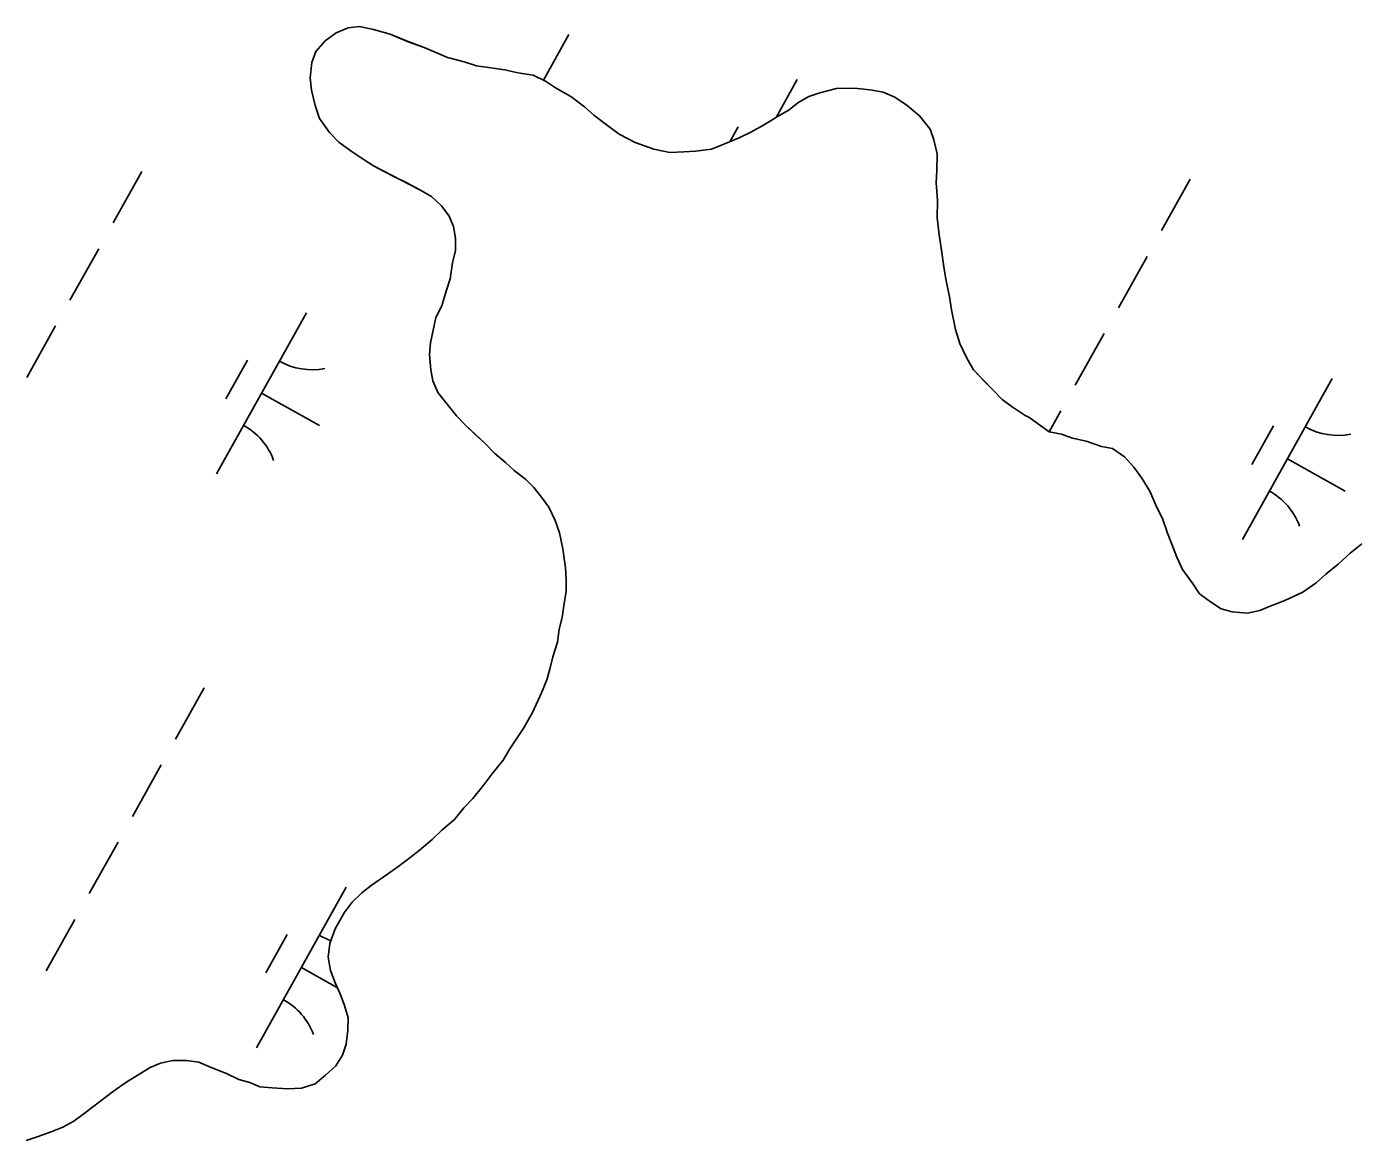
# Model space of a CAD drawing. Extents: x 3923531 to 3943530, y 207391 to 229799.
# Drawn here: x 3932213.3 to 3932573.7, y 212171.2 to 212473.3 of the extents above; entities that cross this region are included whole.
import ezdxf

# ---------------------------------------------------------------- set-up
doc = ezdxf.new("R2010")
doc.units = 0
doc.layers.add('V-TOPO-SHOR', color=7, linetype='Continuous')
doc.layers.add('V-WETL-SWMP', color=7, linetype='Continuous')

msp = doc.modelspace()

# ---------------------------------------------------------------- linework, layer by layer
at = {"layer": 'V-TOPO-SHOR'}
for points in [[(3932300.56, 212204.39), (3932299.61, 212207.76), (3932298.46, 212210.93), (3932297.1, 212213.91), (3932295.76, 212217.29), (3932295.2, 212220.85), (3932295.64, 212224.6), (3932297.07, 212228.53), (3932299.49, 212232.86), (3932301.69, 212235.8), (3932304.29, 212238.34), (3932306.88, 212240.28), (3932311.26, 212243.4), (3932314.05, 212245.34), (3932316.64, 212247.29), (3932319.83, 212249.83), (3932323.42, 212252.75), (3932326.02, 212255.29), (3932329.41, 212258.22), (3932332.01, 212261.35), (3932334.41, 212263.9), (3932337.42, 212267.62), (3932339.62, 212270.56), (3932342.63, 212274.28), (3932344.44, 212277.42), (3932346.45, 212280.36), (3932348.26, 212283.11), (3932350.68, 212287.43), (3932353.11, 212292.54), (3932354.53, 212296.08), (3932355.35, 212299.04), (3932356.18, 212302.39), (3932357.41, 212306.33), (3932357.85, 212309.88), (3932358.67, 212313.04), (3932359.1, 212316.19), (3932359.73, 212320.14), (3932359.77, 212323.3), (3932359.61, 212326.46), (3932358.87, 212331.61), (3932357.93, 212335.97), (3932356.78, 212339.34), (3932355.04, 212342.92), (3932353.1, 212345.7), (3932350.95, 212348.3), (3932348.81, 212350.49), (3932345.67, 212352.9), (3932343.32, 212355.1), (3932340.38, 212357.51), (3932337.65, 212360.3), (3932335.11, 212362.7), (3932332.37, 212365.3), (3932330.02, 212367.7), (3932327.49, 212370.89), (3932324.95, 212374.08), (3932323.6, 212377.25), (3932323.04, 212380.22), (3932322.7, 212384.38), (3932322.93, 212387.54), (3932323.55, 212390.5), (3932324.39, 212394.44), (3932326, 212397.58), (3932327.23, 212401.52), (3932328.26, 212404.87), (3932328.9, 212409.21), (3932329.73, 212412.56), (3932329.76, 212415.92), (3932329.2, 212419.09), (3932328.05, 212421.87), (3932325.9, 212424.66), (3932323.17, 212427.26), (3932320.02, 212429.07), (3932316.49, 212430.89), (3932313.34, 212432.51), (3932310.2, 212434.12), (3932307.45, 212435.54), (3932304.9, 212437.14), (3932301.37, 212439.55), (3932298.03, 212441.96), (3932295.49, 212444.56), (3932292.77, 212448.35), (3932291.62, 212451.91), (3932290.68, 212456.08), (3932290.32, 212459.44), (3932290.76, 212463.58), (3932291.78, 212466.54), (3932294.38, 212469.47), (3932297.37, 212471.61), (3932300.55, 212472.96), (3932303.71, 212473.32), (3932307.46, 212472.49), (3932311.99, 212471.26), (3932316.91, 212469.22), (3932321.24, 212467.6), (3932327.53, 212464.96), (3932332.07, 212463.72), (3932335.42, 212462.7), (3932339.95, 212462.05), (3932343.11, 212461.62), (3932346.66, 212460.8), (3932350.8, 212460.16)], [(3932350.8, 212460.16), (3932354.14, 212458.54), (3932356.89, 212456.73), (3932361.02, 212454.31), (3932364.74, 212451.51), (3932367.28, 212449.3), (3932371.01, 212446.49), (3932374.14, 212444.09), (3932378.47, 212441.87), (3932383.58, 212440.03), (3932387.92, 212439.19), (3932391.68, 212439.35), (3932394.84, 212439.51), (3932399.2, 212440.06), (3932402.57, 212441.4), (3932406.74, 212443.14), (3932409.92, 212444.68), (3932413.3, 212446.62), (3932416.88, 212448.76), (3932420.26, 212450.7), (3932422.66, 212452.65), (3932425.64, 212454.39), (3932428.61, 212455.35), (3932433.17, 212456.48), (3932437.92, 212456.63), (3932442.26, 212456.19), (3932445.81, 212455.55), (3932448.96, 212454.14), (3932452.29, 212451.92), (3932455.62, 212449.12), (3932458.55, 212445.53), (3932459.5, 212442.56), (3932460.45, 212438.79), (3932460.4, 212434.25), (3932460.16, 212430.89), (3932460.51, 212426.14), (3932460.45, 212421.4), (3932461, 212416.85), (3932461.55, 212413.29), (3932462.28, 212408.14), (3932462.84, 212404.77), (3932463.77, 212400.02), (3932464.33, 212396.46), (3932465.46, 212391.11), (3932466.6, 212387.34), (3932468.53, 212383.37), (3932470.28, 212380.18), (3932473.4, 212376.99), (3932475.75, 212374.59), (3932478.1, 212372.19), (3932480.84, 212370.19), (3932484.37, 212367.78), (3932485.35, 212367.37), (3932490.84, 212363.36), (3932494.2, 212362.73), (3932497.15, 212361.71), (3932500.9, 212360.88), (3932505.03, 212359.45), (3932507.99, 212358.82), (3932511.32, 212356.61), (3932513.86, 212353.82), (3932516, 212350.83), (3932518.14, 212347.25), (3932520.06, 212342.88), (3932521.61, 212339.9), (3932522.95, 212335.93), (3932524.1, 212332.95), (3932525.45, 212329.38), (3932526.99, 212326), (3932529.91, 212322.02), (3932531.67, 212319.43), (3932534.6, 212317.23), (3932537.55, 212315.41), (3932540.5, 212314.59), (3932544.65, 212314.15), (3932548.02, 212314.9), (3932550.8, 212316.06), (3932554.77, 212317.6), (3932559.73, 212319.91), (3932563.32, 212322.44), (3932565.91, 212324.79), (3932569.3, 212327.52), (3932572.5, 212330.45), (3932575.69, 212332.98)], [(3932213.23, 212171.16), (3932216.21, 212172.11), (3932219.98, 212173.45), (3932223.16, 212174.8), (3932226.14, 212176.35), (3932229.32, 212178.69), (3932233.11, 212181.61), (3932236.9, 212184.53), (3932240.29, 212186.87), (3932244.07, 212189.2), (3932246.85, 212190.95), (3932249.63, 212192.1), (3932253, 212192.85), (3932256.75, 212192.81), (3932260.11, 212192.38), (3932263.45, 212190.96), (3932267.58, 212189.33), (3932270.93, 212187.72), (3932273.88, 212186.89), (3932276.64, 212185.68), (3932279.99, 212185.44), (3932284.14, 212185.2), (3932287.9, 212185.36), (3932291.66, 212186.5), (3932294.46, 212188.84), (3932297.25, 212191.38), (3932299.06, 212194.32), (3932300.08, 212197.28), (3932300.52, 212201.03), (3932300.56, 212204.39)]]:
    msp.add_lwpolyline(points, dxfattribs=at)
at = {"layer": 'V-WETL-SWMP'}
for p, q in [((3932294.38, 212469.47), (3932297.37, 212471.61)), ((3932297.37, 212471.61), (3932300.55, 212472.96)), ((3932300.55, 212472.96), (3932303.71, 212473.32)), ((3932303.71, 212473.32), (3932307.46, 212472.49)), ((3932307.46, 212472.49), (3932311.99, 212471.26)), ((3932311.99, 212471.26), (3932316.91, 212469.23)), ((3932360.52, 212471.16), (3932353.61, 212458.8)), ((3932290.76, 212463.58), (3932291.78, 212466.54)), ((3932291.78, 212466.54), (3932294.38, 212469.47)), ((3932316.91, 212469.23), (3932321.24, 212467.6)), ((3932321.24, 212467.6), (3932327.54, 212464.96)), ((3932290.32, 212459.44), (3932290.76, 212463.58)), ((3932327.54, 212464.96), (3932332.07, 212463.72)), ((3932332.07, 212463.72), (3932335.42, 212462.7)), ((3932335.42, 212462.7), (3932339.95, 212462.05)), ((3932290.68, 212456.07), (3932290.32, 212459.44)), ((3932339.95, 212462.05), (3932343.11, 212461.62)), ((3932343.11, 212461.62), (3932346.66, 212460.8)), ((3932346.66, 212460.8), (3932350.8, 212460.16)), ((3932350.8, 212460.16), (3932354.14, 212458.54)), ((3932291.62, 212451.91), (3932290.68, 212456.07)), ((3932354.14, 212458.54), (3932356.89, 212456.73)), ((3932356.89, 212456.73), (3932361.01, 212454.31)), ((3932422.48, 212458.97), (3932416.72, 212448.66)), ((3932428.61, 212455.35), (3932433.17, 212456.48)), ((3932433.17, 212456.48), (3932437.92, 212456.63)), ((3932437.92, 212456.63), (3932442.26, 212456.19)), ((3932442.26, 212456.19), (3932445.81, 212455.55)), ((3932445.81, 212455.55), (3932448.96, 212454.14)), ((3932292.77, 212448.35), (3932291.62, 212451.91)), ((3932361.01, 212454.31), (3932364.74, 212451.51)), ((3932420.26, 212450.7), (3932422.66, 212452.65)), ((3932422.66, 212452.65), (3932425.64, 212454.39)), ((3932425.64, 212454.39), (3932428.61, 212455.35)), ((3932448.96, 212454.14), (3932452.29, 212451.92)), ((3932452.29, 212451.92), (3932455.62, 212449.12)), ((3932295.49, 212444.56), (3932292.77, 212448.35)), ((3932364.74, 212451.51), (3932367.28, 212449.3)), ((3932367.28, 212449.3), (3932371.01, 212446.5)), ((3932413.3, 212446.62), (3932416.88, 212448.76)), ((3932416.88, 212448.76), (3932420.26, 212450.7)), ((3932455.62, 212449.12), (3932458.55, 212445.53)), ((3932371.01, 212446.5), (3932374.14, 212444.09)), ((3932406.48, 212446.15), (3932404.21, 212442.08)), ((3932406.74, 212443.14), (3932409.92, 212444.68)), ((3932409.92, 212444.68), (3932413.3, 212446.62)), ((3932458.55, 212445.53), (3932459.5, 212442.56)), ((3932298.03, 212441.96), (3932295.49, 212444.56)), ((3932301.37, 212439.55), (3932298.03, 212441.96)), ((3932374.14, 212444.09), (3932378.47, 212441.87)), ((3932378.47, 212441.87), (3932383.58, 212440.03)), ((3932399.2, 212440.06), (3932402.57, 212441.4)), ((3932402.57, 212441.4), (3932406.74, 212443.14)), ((3932459.5, 212442.56), (3932460.45, 212438.79)), ((3932304.9, 212437.14), (3932301.37, 212439.55)), ((3932383.58, 212440.03), (3932387.92, 212439.19)), ((3932387.92, 212439.19), (3932391.68, 212439.35)), ((3932391.68, 212439.35), (3932394.84, 212439.51)), ((3932394.84, 212439.51), (3932399.2, 212440.06)), ((3932460.45, 212438.79), (3932460.4, 212434.25)), ((3932244.6, 212434.03), (3932236.8, 212420.06)), ((3932307.45, 212435.54), (3932304.9, 212437.14)), ((3932320.02, 212429.07), (3932307.45, 212435.54)), ((3932460.4, 212434.25), (3932460.16, 212430.89)), ((3932460.16, 212430.89), (3932460.51, 212426.14)), ((3932529.14, 212431.94), (3932521.34, 212417.97)), ((3932323.17, 212427.26), (3932320.02, 212429.07)), ((3932325.91, 212424.66), (3932323.17, 212427.26)), ((3932328.05, 212421.87), (3932325.91, 212424.66)), ((3932460.51, 212426.14), (3932460.45, 212421.4)), ((3932329.2, 212419.09), (3932328.05, 212421.87)), ((3932460.45, 212421.4), (3932461, 212416.85)), ((3932329.76, 212415.92), (3932329.2, 212419.09)), ((3932329.73, 212412.56), (3932329.76, 212415.92)), ((3932461, 212416.85), (3932461.55, 212413.29)), ((3932232.89, 212413.07), (3932225.09, 212399.11)), ((3932328.9, 212409.21), (3932329.73, 212412.56)), ((3932461.55, 212413.29), (3932462.28, 212408.14)), ((3932328.26, 212404.87), (3932328.9, 212409.21)), ((3932517.44, 212410.99), (3932509.63, 212397.02)), ((3932462.28, 212408.14), (3932462.84, 212404.77)), ((3932326, 212397.58), (3932327.23, 212401.52)), ((3932327.23, 212401.52), (3932328.26, 212404.87)), ((3932462.84, 212404.77), (3932463.78, 212400.02)), ((3932463.78, 212400.02), (3932464.33, 212396.46)), ((3932289.28, 212395.66), (3932264.89, 212352.01)), ((3932322.93, 212387.54), (3932324.39, 212394.44)), ((3932324.39, 212394.44), (3932326, 212397.58)), ((3932464.33, 212396.46), (3932465.46, 212391.11)), ((3932221.19, 212392.12), (3932213.39, 212378.15)), ((3932465.46, 212391.11), (3932466.6, 212387.34)), ((3932322.7, 212384.38), (3932322.93, 212387.54)), ((3932466.6, 212387.34), (3932468.53, 212383.37)), ((3932505.73, 212390.04), (3932497.93, 212376.07)), ((3932323.04, 212380.23), (3932322.7, 212384.38)), ((3932468.53, 212383.37), (3932470.28, 212380.19)), ((3932273.28, 212382.84), (3932267.42, 212372.36)), ((3932323.6, 212377.25), (3932323.04, 212380.23)), ((3932470.28, 212380.19), (3932478.09, 212372.19)), ((3932324.95, 212374.08), (3932323.6, 212377.25)), ((3932567.69, 212377.85), (3932543.31, 212334.2)), ((3932277.09, 212373.84), (3932292.8, 212365.06)), ((3932330.02, 212367.7), (3932324.95, 212374.08)), ((3932478.09, 212372.19), (3932480.84, 212370.19)), ((3932480.84, 212370.19), (3932484.37, 212367.78)), ((3932494.03, 212369.09), (3932490.83, 212363.37)), ((3932332.37, 212365.3), (3932330.02, 212367.7)), ((3932484.37, 212367.78), (3932485.35, 212367.37)), ((3932485.35, 212367.37), (3932490.84, 212363.36)), ((3932335.1, 212362.7), (3932332.37, 212365.3)), ((3932337.65, 212360.3), (3932335.1, 212362.7)), ((3932490.84, 212363.36), (3932494.2, 212362.73)), ((3932494.2, 212362.73), (3932497.15, 212361.71)), ((3932497.15, 212361.71), (3932500.9, 212360.88)), ((3932551.69, 212365.03), (3932545.84, 212354.55)), ((3932340.38, 212357.5), (3932337.65, 212360.3)), ((3932500.9, 212360.88), (3932505.03, 212359.45)), ((3932505.03, 212359.45), (3932507.99, 212358.82)), ((3932507.99, 212358.82), (3932511.32, 212356.61)), ((3932343.32, 212355.1), (3932340.38, 212357.5)), ((3932345.67, 212352.9), (3932343.32, 212355.1)), ((3932511.32, 212356.61), (3932513.86, 212353.82)), ((3932555.5, 212356.02), (3932571.21, 212347.25)), ((3932348.8, 212350.49), (3932345.67, 212352.9)), ((3932513.86, 212353.82), (3932516, 212350.83)), ((3932350.95, 212348.3), (3932348.8, 212350.49)), ((3932353.1, 212345.7), (3932350.95, 212348.3)), ((3932516, 212350.83), (3932518.14, 212347.25)), ((3932355.04, 212342.92), (3932353.1, 212345.7)), ((3932518.14, 212347.25), (3932520.06, 212342.88)), ((3932356.78, 212339.34), (3932355.04, 212342.92)), ((3932520.06, 212342.88), (3932521.61, 212339.9)), ((3932357.93, 212335.97), (3932356.78, 212339.34)), ((3932521.61, 212339.9), (3932522.95, 212335.93)), ((3932358.87, 212331.61), (3932357.93, 212335.97)), ((3932522.95, 212335.93), (3932524.1, 212332.95)), ((3932524.1, 212332.95), (3932525.45, 212329.38)), ((3932572.5, 212330.45), (3932575.69, 212332.98)), ((3932359.61, 212326.46), (3932358.87, 212331.61)), ((3932525.45, 212329.38), (3932526.99, 212326)), ((3932569.3, 212327.52), (3932572.5, 212330.45)), ((3932359.77, 212323.3), (3932359.61, 212326.46)), ((3932526.99, 212326), (3932529.91, 212322.02)), ((3932565.91, 212324.79), (3932569.3, 212327.52)), ((3932359.73, 212320.14), (3932359.77, 212323.3)), ((3932559.73, 212319.91), (3932563.32, 212322.44)), ((3932563.32, 212322.44), (3932565.91, 212324.79)), ((3932359.1, 212316.19), (3932359.73, 212320.14)), ((3932529.91, 212322.02), (3932531.66, 212319.43)), ((3932531.66, 212319.43), (3932534.6, 212317.23)), ((3932554.77, 212317.6), (3932559.73, 212319.91)), ((3932358.67, 212313.04), (3932359.1, 212316.19)), ((3932534.6, 212317.23), (3932537.55, 212315.41)), ((3932537.55, 212315.41), (3932540.5, 212314.59)), ((3932544.65, 212314.15), (3932548.02, 212314.9)), ((3932548.02, 212314.9), (3932550.8, 212316.06)), ((3932550.8, 212316.06), (3932554.77, 212317.6)), ((3932357.84, 212309.88), (3932358.67, 212313.04)), ((3932540.5, 212314.59), (3932544.65, 212314.15)), ((3932357.41, 212306.33), (3932357.84, 212309.88)), ((3932356.18, 212302.39), (3932357.41, 212306.33)), ((3932355.35, 212299.04), (3932356.18, 212302.39)), ((3932354.53, 212296.08), (3932355.35, 212299.04)), ((3932261.54, 212293.98), (3932253.73, 212280.01)), ((3932353.11, 212292.54), (3932354.53, 212296.08)), ((3932350.68, 212287.43), (3932353.11, 212292.54)), ((3932348.26, 212283.11), (3932350.68, 212287.43)), ((3932346.45, 212280.36), (3932348.26, 212283.11)), ((3932344.44, 212277.42), (3932346.45, 212280.36)), ((3932342.63, 212274.28), (3932344.44, 212277.42)), ((3932249.83, 212273.03), (3932242.03, 212259.06)), ((3932339.62, 212270.56), (3932342.63, 212274.28)), ((3932337.42, 212267.62), (3932339.62, 212270.56)), ((3932334.41, 212263.9), (3932337.42, 212267.62)), ((3932329.41, 212258.22), (3932332.01, 212261.35)), ((3932332.01, 212261.35), (3932334.41, 212263.9)), ((3932326.02, 212255.29), (3932329.41, 212258.22)), ((3932323.42, 212252.75), (3932326.02, 212255.29)), ((3932238.13, 212252.08), (3932230.32, 212238.11)), ((3932319.83, 212249.83), (3932323.42, 212252.75)), ((3932314.05, 212245.34), (3932316.64, 212247.29)), ((3932316.64, 212247.29), (3932319.83, 212249.83)), ((3932306.88, 212240.29), (3932311.26, 212243.4)), ((3932311.26, 212243.4), (3932314.05, 212245.34)), ((3932300.09, 212239.89), (3932275.7, 212196.24)), ((3932304.29, 212238.34), (3932306.88, 212240.29)), ((3932299.49, 212232.86), (3932301.69, 212235.8)), ((3932301.69, 212235.8), (3932304.29, 212238.34)), ((3932297.07, 212228.53), (3932299.49, 212232.86)), ((3932226.42, 212231.13), (3932218.62, 212217.16)), ((3932295.64, 212224.6), (3932297.07, 212228.53)), ((3932284.08, 212227.06), (3932278.23, 212216.59)), ((3932295.2, 212220.85), (3932295.64, 212224.6)), ((3932287.89, 212218.06), (3932297.71, 212212.58)), ((3932295.76, 212217.29), (3932295.2, 212220.85)), ((3932297.1, 212213.91), (3932295.76, 212217.29)), ((3932298.46, 212210.93), (3932297.1, 212213.91)), ((3932299.6, 212207.76), (3932298.46, 212210.93)), ((3932300.56, 212204.39), (3932299.6, 212207.76)), ((3932300.52, 212201.03), (3932300.56, 212204.39)), ((3932300.08, 212197.28), (3932300.52, 212201.03)), ((3932299.06, 212194.32), (3932300.08, 212197.28)), ((3932249.63, 212192.1), (3932253, 212192.85)), ((3932253, 212192.85), (3932256.75, 212192.81)), ((3932256.75, 212192.81), (3932260.11, 212192.38)), ((3932260.11, 212192.38), (3932263.45, 212190.96)), ((3932297.25, 212191.38), (3932299.06, 212194.32)), ((3932240.29, 212186.87), (3932244.06, 212189.2)), ((3932244.06, 212189.2), (3932246.85, 212190.95)), ((3932246.85, 212190.95), (3932249.63, 212192.1)), ((3932263.45, 212190.96), (3932267.58, 212189.33)), ((3932267.58, 212189.33), (3932270.93, 212187.72)), ((3932291.66, 212186.5), (3932294.46, 212188.84)), ((3932294.46, 212188.84), (3932297.25, 212191.38)), ((3932236.9, 212184.53), (3932240.29, 212186.87)), ((3932270.93, 212187.72), (3932273.88, 212186.89)), ((3932273.88, 212186.89), (3932276.64, 212185.68)), ((3932276.64, 212185.68), (3932279.99, 212185.44)), ((3932279.99, 212185.44), (3932284.14, 212185.2)), ((3932284.14, 212185.2), (3932287.9, 212185.36)), ((3932287.9, 212185.36), (3932291.66, 212186.5)), ((3932229.33, 212178.69), (3932236.9, 212184.53)), ((3932226.14, 212176.35), (3932229.33, 212178.69)), ((3932219.98, 212173.46), (3932223.16, 212174.8)), ((3932223.16, 212174.8), (3932226.14, 212176.35)), ((3932213.23, 212171.16), (3932216.21, 212172.11)), ((3932216.21, 212172.11), (3932219.98, 212173.46))]:
    msp.add_line(p, q, dxfattribs=at)
for centre, start, end in [((3932290.76, 212397.83), 240.0381, 281.5817), ((3932263.82, 212349.61), 20.0381, 61.5817), ((3932569.18, 212380.02), 240.0381, 281.5817), ((3932542.24, 212331.79), 20.0381, 61.5817), ((3932301.57, 212242.06), 240.0381, 251.2945), ((3932274.63, 212193.83), 20.0381, 61.5817)]:
    msp.add_arc(centre, 17.62, start, end, dxfattribs=at)

doc.saveas('drawing.dxf')
